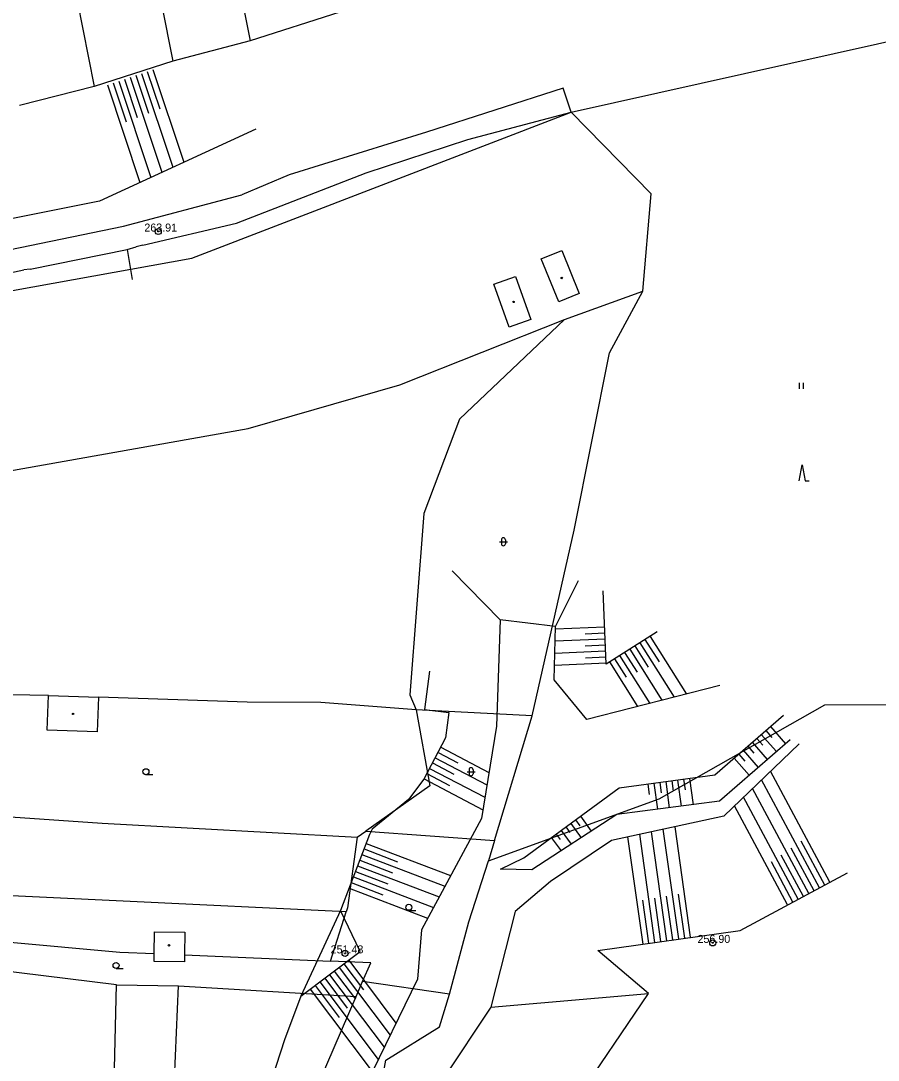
# Model space of a CAD drawing. Extents: x -595546 to -593986, y -1160845 to -1159202.
# Drawn here: x -594869.2 to -594762.1, y -1159895.1 to -1159765.3 of the extents above; entities that cross this region are included whole.
import ezdxf

# ---------------------------------------------------------------- set-up
doc = ezdxf.new("R2010")
doc.units = 0
for name, color, linetype in [('DOP - budovy nerozlisene - VP', 7, 'Continuous'), ('DOP - kresba z DSPS bez souradnic', 7, 'Continuous'), ('DOP - rozhrani ploch obecne', 7, 'Continuous'), ('Level 36', 7, 'Continuous'), ('Level 39', 7, 'Continuous'), ('TM - letecke snimky - pomocna linie', 7, 'Continuous'), ('TM - srafovani', 7, 'Continuous'), ('Z-BOD_PBPP', 7, 'Continuous'), ('Z-BOD_VYSKA_PBPP', 7, 'Continuous'), ('Z-KRESBA', 7, 'Continuous'), ('Z-PLOT', 7, 'Continuous')]:
    doc.layers.add(name, color=color, linetype=linetype)

msp = doc.modelspace()

# ---------------------------------------------------------------- linework, layer by layer
at = {"layer": 'DOP - budovy nerozlisene - VP'}
for points in [[(-594804.2, -1159795.01), (-594801.63, -1159793.97)], [(-594801.63, -1159793.97), (-594799.46, -1159799.34)], [(-594802.03, -1159800.38), (-594804.2, -1159795.01)], [(-594810.12, -1159798.2), (-594807.43, -1159797.24)], [(-594807.43, -1159797.24), (-594805.51, -1159802.61)], [(-594808.2, -1159803.57), (-594810.12, -1159798.2)], [(-594799.46, -1159799.34), (-594802.03, -1159800.38)], [(-594805.51, -1159802.61), (-594808.2, -1159803.57)], [(-594865.91, -1159853.89), (-594865.76, -1159849.57)], [(-594865.76, -1159849.57), (-594859.53, -1159849.78)], [(-594859.53, -1159849.78), (-594859.67, -1159854.1)], [(-594859.67, -1159854.1), (-594865.91, -1159853.89)], [(-594852.57, -1159881.81), (-594852.52, -1159879.09)], [(-594852.52, -1159879.09), (-594848.73, -1159879.15)], [(-594848.73, -1159879.15), (-594848.77, -1159881.97)], [(-594852.58, -1159882.8), (-594852.57, -1159881.81)], [(-594848.77, -1159881.97), (-594848.78, -1159882.86)], [(-594848.78, -1159882.86), (-594852.58, -1159882.8)]]:
    msp.add_lwpolyline(points, dxfattribs=at)
at = {"layer": 'DOP - kresba z DSPS bez souradnic'}
for points in [[(-594849.63, -1159722.25), (-594846.1, -1159739.97), (-594840.57, -1159767.79)], [(-594859.44, -1159724.67), (-594855.85, -1159742.01), (-594850.24, -1159770.31)], [(-594869.21, -1159727.04), (-594865.71, -1159744.8), (-594860.06, -1159773.5)]]:
    msp.add_lwpolyline(points, dxfattribs=at)
at = {"layer": 'DOP - rozhrani ploch obecne'}
for p, q in [((-594839.87, -1159778.82), (-594859.41, -1159787.8)), ((-594815.34, -1159833.99), (-594809.34, -1159840.11)), ((-594802.43, -1159840.95), (-594799.57, -1159835.22)), ((-594809.34, -1159840.11), (-594809.79, -1159853.42)), ((-594802.43, -1159840.95), (-594809.34, -1159840.11)), ((-594802.61, -1159847.63), (-594802.43, -1159840.95)), ((-594798.53, -1159852.56), (-594802.61, -1159847.63)), ((-594781.92, -1159848.33), (-594798.53, -1159852.56)), ((-594809.79, -1159853.42), (-594811.69, -1159864.95)), ((-594811.69, -1159864.95), (-594819.17, -1159878.83)), ((-594826.82, -1159881.56), (-594829.28, -1159876.41)), ((-594819.17, -1159878.83), (-594819.68, -1159885.01)), ((-594834.23, -1159887.14), (-594826.82, -1159881.56)), ((-594819.68, -1159885.01), (-594826.69, -1159899.36)), ((-594810.51, -1159888.52), (-594790.83, -1159886.79))]:
    msp.add_line(p, q, dxfattribs=at)
for points in [[(-594829.37, -1159764.21), (-594840.57, -1159767.79)], [(-594800.48, -1159776.68), (-594751.37, -1159765.73)], [(-594840.57, -1159767.79), (-594850.24, -1159770.31)], [(-594850.24, -1159770.31), (-594860.06, -1159773.5)], [(-594860.06, -1159773.5), (-594869.4, -1159775.85)], [(-594847.86, -1159794.92), (-594800.48, -1159776.68)], [(-594790.46, -1159786.89), (-594800.48, -1159776.68)], [(-594791.5, -1159799.06), (-594790.46, -1159786.89)], [(-594859.41, -1159787.8), (-594873.59, -1159790.65), (-594885.65, -1159791.59)], [(-594885.09, -1159801.65), (-594847.86, -1159794.92)], [(-594801.31, -1159802.59), (-594791.5, -1159799.06)], [(-594795.7, -1159806.75), (-594791.5, -1159799.06)], [(-594821.86, -1159810.74), (-594801.31, -1159802.59)], [(-594801.31, -1159802.59), (-594814.41, -1159815.03)], [(-594800.11, -1159828.92), (-594795.7, -1159806.75)], [(-594840.82, -1159816.21), (-594821.86, -1159810.74)], [(-594814.41, -1159815.03), (-594818.89, -1159826.85)], [(-594877.94, -1159822.8), (-594840.82, -1159816.21)], [(-594818.89, -1159826.85), (-594820.62, -1159849.5)], [(-594805.34, -1159852.09), (-594800.11, -1159828.92)], [(-594789.74, -1159841.63), (-594796.11, -1159845.65), (-594796.48, -1159836.49)], [(-594818.17, -1159846.53), (-594818.8, -1159851.3), (-594815.76, -1159851.71), (-594816.15, -1159854.86), (-594818.86, -1159860.03), (-594820.8, -1159862.58), (-594825.32, -1159866.27), (-594825.65, -1159866.92), (-594829.28, -1159876.41), (-594834.23, -1159887.14), (-594836.28, -1159892.6), (-594840.03, -1159904.14)], [(-594865.76, -1159849.57), (-594879.75, -1159849.3)], [(-594820.62, -1159849.5), (-594819.83, -1159851.37)], [(-594840.94, -1159850.42), (-594859.53, -1159849.78)], [(-594831.74, -1159850.43), (-594840.94, -1159850.42)], [(-594819.83, -1159851.37), (-594831.74, -1159850.43)], [(-594789.48, -1159862.49), (-594768.8, -1159850.75)], [(-594768.8, -1159850.75), (-594752.45, -1159850.65)], [(-594819.83, -1159851.37), (-594818.12, -1159860.84)], [(-594805.34, -1159852.09), (-594819.83, -1159851.37)], [(-594810.05, -1159867.69), (-594805.34, -1159852.09)], [(-594809.32, -1159871.28), (-594806.4, -1159869.85), (-594794.46, -1159861.11), (-594782.51, -1159859.5), (-594773.96, -1159852.02)], [(-594771.99, -1159855.59), (-594781.39, -1159864.65), (-594795.42, -1159867.67), (-594803.06, -1159872.81), (-594807.47, -1159876.57), (-594810.51, -1159888.52)], [(-594773.13, -1159855.09), (-594781.94, -1159862.78), (-594794.77, -1159864.45), (-594805.37, -1159871.33), (-594809.32, -1159871.28)], [(-594818.12, -1159860.84), (-594826.12, -1159866.53)], [(-594810.8, -1159870.21), (-594789.48, -1159862.49)], [(-594879.01, -1159864.15), (-594859.04, -1159865.51)], [(-594859.04, -1159865.51), (-594827.19, -1159867.27)], [(-594827.19, -1159867.27), (-594828.43, -1159876.08)], [(-594827.19, -1159867.27), (-594826.12, -1159866.53)], [(-594826.12, -1159866.53), (-594810.05, -1159867.69)], [(-594810.05, -1159867.69), (-594810.8, -1159870.21)], [(-594813.25, -1159877.83), (-594810.8, -1159870.21)], [(-594782.19, -1159918.6), (-594795.08, -1159918.86), (-594809.26, -1159919.69), (-594802.84, -1159911.79), (-594800.16, -1159900.63), (-594790.83, -1159886.79), (-594797.16, -1159881.42), (-594779.37, -1159878.91), (-594765.97, -1159871.74)], [(-594828.59, -1159876.6), (-594884.34, -1159873.92)], [(-594830.52, -1159882.76), (-594828.59, -1159876.6)], [(-594828.43, -1159876.08), (-594828.59, -1159876.6)], [(-594815.69, -1159886.87), (-594813.25, -1159877.83)], [(-594871.01, -1159880.36), (-594856.84, -1159881.62)], [(-594856.84, -1159881.62), (-594852.57, -1159881.81)], [(-594848.77, -1159881.97), (-594830.52, -1159882.76)], [(-594825.51, -1159882.98), (-594830.52, -1159882.76)], [(-594826.52, -1159885.32), (-594825.51, -1159882.98)], [(-594857.26, -1159885.72), (-594875.54, -1159883.45)], [(-594857.81, -1159908.43), (-594857.26, -1159885.72)], [(-594857.26, -1159885.72), (-594849.54, -1159885.86)], [(-594850.54, -1159909.18), (-594849.54, -1159885.86)], [(-594849.54, -1159885.86), (-594827.31, -1159887.17)], [(-594827.31, -1159887.17), (-594826.52, -1159885.32)], [(-594815.69, -1159886.87), (-594826.52, -1159885.32)], [(-594837.4, -1159910.53), (-594827.31, -1159887.17)], [(-594816.92, -1159890.98), (-594815.69, -1159886.87)], [(-594810.51, -1159888.52), (-594816.37, -1159897.34), (-594817.21, -1159910.87), (-594823.15, -1159917.86), (-594826.45, -1159924.16), (-594815.99, -1159928.4)], [(-594823.62, -1159895.11), (-594816.92, -1159890.98)], [(-594826.6, -1159911.64), (-594823.62, -1159895.11)]]:
    msp.add_lwpolyline(points, dxfattribs=at)
at = {"layer": 'Level 36'}
for p, q in [((-594771.94, -1159811.27), (-594771.94, -1159810.52)), ((-594771.44, -1159811.27), (-594771.44, -1159810.52)), ((-594809.44, -1159830.37), (-594808.44, -1159830.37)), ((-594809.19, -1159830.12), (-594809.19, -1159830.62)), ((-594808.69, -1159830.12), (-594808.69, -1159830.62)), ((-594853.59, -1159859.46), (-594852.71, -1159859.46)), ((-594813.48, -1159859.09), (-594812.48, -1159859.09)), ((-594813.23, -1159858.84), (-594813.23, -1159859.34)), ((-594812.73, -1159858.84), (-594812.73, -1159859.34)), ((-594820.75, -1159876.41), (-594819.88, -1159876.41)), ((-594857.32, -1159883.68), (-594856.45, -1159883.68))]:
    msp.add_line(p, q, dxfattribs=at)
msp.add_lwpolyline([(-594772.01, -1159822.77), (-594771.63, -1159820.77), (-594771.26, -1159822.77), (-594770.76, -1159822.77)], dxfattribs=at)
for centre in [(-594853.59, -1159859.09), (-594820.75, -1159876.03), (-594857.32, -1159883.3)]:
    msp.add_circle(centre, 0.375, dxfattribs=at)
for centre, start, end in [((-594808.94, -1159830.12), 0, 180), ((-594808.94, -1159830.62), 180, 0), ((-594812.98, -1159858.84), 0, 180), ((-594812.98, -1159859.34), 180, 0)]:
    msp.add_arc(centre, 0.25, start, end, dxfattribs=at)
at = {"layer": 'Level 39'}
for centre, radius in [((-594801.65, -1159797.41), 0.09), ((-594801.65, -1159797.41), 0.0398), ((-594807.67, -1159800.4), 0.09), ((-594807.67, -1159800.4), 0.0398), ((-594862.69, -1159851.87), 0.09), ((-594862.69, -1159851.87), 0.0398), ((-594850.71, -1159880.78), 0.09), ((-594850.71, -1159880.78), 0.0398)]:
    msp.add_circle(centre, radius, dxfattribs=at)
at = {"layer": 'TM - letecke snimky - pomocna linie'}
for points in [[(-594801.46, -1159773.68), (-594818.56, -1159779.19), (-594835.71, -1159784.53), (-594841.6, -1159787.03)], [(-594800.48, -1159776.68), (-594801.46, -1159773.68)], [(-594842.27, -1159790.57), (-594826.07, -1159784.28), (-594813.38, -1159780.12), (-594800.48, -1159776.68)]]:
    msp.add_lwpolyline(points, dxfattribs=at)
at = {"layer": 'TM - srafovani'}
for p, q in [((-594852.72, -1159771.38), (-594848.85, -1159782.95)), ((-594856.99, -1159772.81), (-594852.97, -1159784.84)), ((-594856.27, -1159772.57), (-594854.68, -1159777.35)), ((-594855.56, -1159772.33), (-594851.6, -1159784.21)), ((-594854.85, -1159772.09), (-594853.27, -1159776.81)), ((-594854.14, -1159771.86), (-594850.22, -1159783.58)), ((-594853.43, -1159771.62), (-594851.87, -1159776.28)), ((-594858.41, -1159773.28), (-594854.34, -1159785.47)), ((-594857.7, -1159773.04), (-594856.08, -1159777.89)), ((-594796.3, -1159841.05), (-594802.44, -1159841.3)), ((-594796.24, -1159842.55), (-594802.48, -1159842.8)), ((-594796.27, -1159841.8), (-594798.74, -1159841.9)), ((-594791.88, -1159842.98), (-594787.6, -1159849.78)), ((-594791.25, -1159842.58), (-594789.48, -1159845.38)), ((-594790.62, -1159842.18), (-594786.07, -1159849.39)), ((-594796.17, -1159844.05), (-594802.52, -1159844.31)), ((-594796.2, -1159843.3), (-594798.72, -1159843.4)), ((-594793.79, -1159844.18), (-594792.23, -1159846.65)), ((-594793.15, -1159843.78), (-594789.13, -1159850.16)), ((-594792.52, -1159843.38), (-594790.86, -1159846.02)), ((-594796.11, -1159845.55), (-594802.56, -1159845.81)), ((-594796.14, -1159844.8), (-594798.7, -1159844.9)), ((-594795.69, -1159845.38), (-594792.18, -1159850.94)), ((-594795.06, -1159844.98), (-594793.6, -1159847.29)), ((-594794.42, -1159844.58), (-594790.65, -1159850.55)), ((-594776.72, -1159854.43), (-594774.84, -1159856.58)), ((-594776.15, -1159853.94), (-594775.4, -1159854.8)), ((-594775.59, -1159853.44), (-594773.71, -1159855.59)), ((-594778.41, -1159855.91), (-594777.66, -1159856.77)), ((-594777.85, -1159855.42), (-594775.97, -1159857.57)), ((-594777.28, -1159854.93), (-594776.53, -1159855.79)), ((-594817.1, -1159856.68), (-594814.61, -1159857.98)), ((-594816.75, -1159856.01), (-594810.74, -1159859.17)), ((-594779.54, -1159856.9), (-594778.79, -1159857.76)), ((-594778.98, -1159856.41), (-594777.1, -1159858.55)), ((-594817.8, -1159858), (-594815.13, -1159859.4)), ((-594817.45, -1159857.34), (-594810.99, -1159860.72)), ((-594780.1, -1159857.4), (-594778.23, -1159859.54)), ((-594818.49, -1159859.33), (-594815.65, -1159860.82)), ((-594818.15, -1159858.67), (-594811.25, -1159862.28)), ((-594768.14, -1159872.9), (-594775.56, -1159859.03)), ((-594818.84, -1159860), (-594811.51, -1159863.84)), ((-594790.88, -1159860.63), (-594790.71, -1159861.93)), ((-594790.14, -1159860.53), (-594789.7, -1159863.79)), ((-594789.4, -1159860.43), (-594789.22, -1159861.73)), ((-594788.65, -1159860.33), (-594788.21, -1159863.6)), ((-594787.91, -1159860.23), (-594787.73, -1159861.54)), ((-594787.17, -1159860.13), (-594786.72, -1159863.4)), ((-594786.42, -1159860.03), (-594786.25, -1159861.34)), ((-594785.68, -1159859.93), (-594785.24, -1159863.21)), ((-594770.79, -1159874.32), (-594777.81, -1159861.2)), ((-594769.46, -1159873.61), (-594776.68, -1159860.11)), ((-594772.11, -1159875.02), (-594778.93, -1159862.28)), ((-594773.43, -1159875.73), (-594780.05, -1159863.36)), ((-594799.32, -1159864.66), (-594797.96, -1159866.52)), ((-594801.13, -1159865.99), (-594800.62, -1159866.69)), ((-594800.53, -1159865.55), (-594799.22, -1159867.34)), ((-594799.92, -1159865.11), (-594799.39, -1159865.84)), ((-594787.04, -1159879.99), (-594788.97, -1159866.28)), ((-594785.55, -1159879.78), (-594787.5, -1159865.97)), ((-594802.95, -1159867.32), (-594801.74, -1159868.97)), ((-594802.34, -1159866.88), (-594801.85, -1159867.55)), ((-594801.74, -1159866.44), (-594800.48, -1159868.15)), ((-594791.49, -1159880.62), (-594793.38, -1159867.23)), ((-594790.01, -1159880.41), (-594791.91, -1159866.91)), ((-594788.52, -1159880.2), (-594790.44, -1159866.6)), ((-594826.34, -1159868.74), (-594822.16, -1159870.34)), ((-594826.08, -1159868.04), (-594815.53, -1159872.07)), ((-594770.13, -1159873.96), (-594772.97, -1159868.64)), ((-594768.8, -1159873.26), (-594771.73, -1159867.78)), ((-594826.88, -1159870.14), (-594822.77, -1159871.71)), ((-594826.61, -1159869.44), (-594816.24, -1159873.4)), ((-594771.45, -1159874.67), (-594774.22, -1159869.5)), ((-594827.42, -1159871.54), (-594823.38, -1159873.08)), ((-594827.15, -1159870.84), (-594816.96, -1159874.73)), ((-594772.77, -1159875.38), (-594775.46, -1159870.36)), ((-594827.68, -1159872.24), (-594817.68, -1159876.06)), ((-594828.22, -1159873.64), (-594818.4, -1159877.4)), ((-594827.95, -1159872.94), (-594823.99, -1159874.46)), ((-594790.75, -1159880.52), (-594791.51, -1159875.14)), ((-594789.27, -1159880.31), (-594790.03, -1159874.89)), ((-594787.78, -1159880.1), (-594788.55, -1159874.63)), ((-594786.29, -1159879.89), (-594787.07, -1159874.38)), ((-594828.86, -1159883.1), (-594826.41, -1159886.36)), ((-594828.26, -1159882.65), (-594822.36, -1159890.49)), ((-594830.66, -1159884.45), (-594823.84, -1159893.52)), ((-594830.06, -1159884), (-594827.42, -1159887.5)), ((-594829.46, -1159883.55), (-594823.1, -1159892)), ((-594832.46, -1159885.81), (-594829.45, -1159889.8)), ((-594831.86, -1159885.35), (-594824.57, -1159895.03)), ((-594831.26, -1159884.9), (-594828.44, -1159888.65)), ((-594833.06, -1159886.26), (-594825.31, -1159896.54))]:
    msp.add_line(p, q, dxfattribs=at)
at = {"layer": 'Z-BOD_PBPP'}
for centre, radius in [((-594852.05, -1159791.61), 0.375), ((-594852.05, -1159791.61), 0.05), ((-594782.79, -1159880.48), 0.375), ((-594782.79, -1159880.48), 0.05), ((-594828.72, -1159881.79), 0.375), ((-594828.72, -1159881.79), 0.05)]:
    msp.add_circle(centre, radius, dxfattribs=at)
at = {"layer": 'Z-KRESBA'}
for p, q in [((-594856.38, -1159790.94), (-594841.6, -1159787.03)), ((-594871.98, -1159794.13), (-594856.38, -1159790.94))]:
    msp.add_line(p, q, dxfattribs=at)
at = {"layer": 'Z-PLOT'}
for p, q in [((-594853.99, -1159793.33), (-594842.27, -1159790.57)), ((-594853.99, -1159793.33), (-594854.81, -1159793.54)), ((-594855.95, -1159793.85), (-594855.31, -1159797.6)), ((-594868.04, -1159796.32), (-594868.86, -1159796.4))]:
    msp.add_line(p, q, dxfattribs=at)
for points in [[(-594868.04, -1159796.32), (-594855.95, -1159793.85), (-594854.81, -1159793.54)], [(-594893.32, -1159798.87), (-594884.19, -1159798.42), (-594883.34, -1159798.35), (-594878.61, -1159798.06), (-594872, -1159797.04), (-594868.86, -1159796.4)]]:
    msp.add_lwpolyline(points, dxfattribs=at)

# ---------------------------------------------------------------- texts
at = {"layer": 'Z-BOD_VYSKA_PBPP'}
for s, p in [('263.91', (-594853.79, -1159791.61)), ('256.90', (-594784.69, -1159880.48)), ('251.48', (-594830.52, -1159881.79))]:
    msp.add_text(s, height=1, dxfattribs=at).set_placement(p)

doc.saveas('drawing.dxf')
